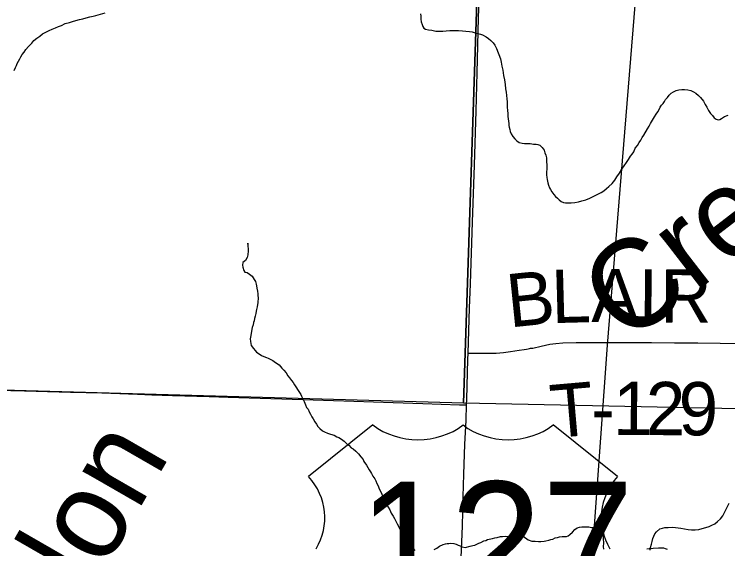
# Model space of a CAD drawing. Extents: x 2.4 to 73.1, y 4.5 to 25.6.
# Drawn here: x 43.3364 to 43.7169, y 22.0596 to 22.3448 of the extents above; entities that cross this region are included whole.
import ezdxf

# ---------------------------------------------------------------- set-up
doc = ezdxf.new("R2010")
doc.units = 0
for name, color, linetype in [('GM_X_County_Road', 7, 'Continuous'), ('GM_X_Minor_River', 7, 'Continuous'), ('GM_X_Minor_River_Text', 7, 'Continuous'), ('GM_X_Rail_Line', 7, 'Continuous'), ('GM_X_Section', 7, 'Continuous'), ('GM_X_Township_Road', 7, 'Continuous'), ('GM_X_Township_Road_Text', 7, 'Continuous'), ('GM_X_US_Location', 7, 'Continuous'), ('GM_X_US_Route', 7, 'Continuous'), ('GM_X_US_Shield', 7, 'Continuous')]:
    doc.layers.add(name, color=color, linetype=linetype)

msp = doc.modelspace()

# ---------------------------------------------------------------- linework, layer by layer
at = {"layer": 'GM_X_County_Road'}
msp.add_lwpolyline([(43.32699, 22.14425), (43.34179, 22.14386), (43.36634, 22.1432), (43.38312, 22.1427), (43.40206, 22.14203), (43.40983, 22.14177), (43.4207, 22.1414), (43.44026, 22.14076), (43.45051, 22.14041), (43.46169, 22.14009), (43.4791, 22.13961), (43.49586, 22.13898), (43.51742, 22.13836), (43.53842, 22.13764), (43.55427, 22.13718), (43.57385, 22.13645), (43.57766, 22.13631)], dxfattribs=at)
at = {"layer": 'GM_X_Minor_River'}
for points in [[(43.33634, 22.31476), (43.33713, 22.31646), (43.33752, 22.3174), (43.33792, 22.31853), (43.3387, 22.31985), (43.33929, 22.32098), (43.33988, 22.32211), (43.34066, 22.32324), (43.34163, 22.32455), (43.3426, 22.32606), (43.34396, 22.32756), (43.3457, 22.32943), (43.34686, 22.33074), (43.3484, 22.33205), (43.34994, 22.33316), (43.35148, 22.33428), (43.35321, 22.3352), (43.35493, 22.33612), (43.35666, 22.33685), (43.35838, 22.33759), (43.35991, 22.33832), (43.36163, 22.33886), (43.36355, 22.33978), (43.36584, 22.34032), (43.36737, 22.34086), (43.36928, 22.3414), (43.37119, 22.34194), (43.37291, 22.3423), (43.37482, 22.34284), (43.37673, 22.34337), (43.37844, 22.34373), (43.37997, 22.34408), (43.38494, 22.34552)], [(43.55306, 22.34511), (43.55323, 22.34378), (43.5532, 22.34226), (43.55337, 22.34074), (43.55392, 22.3394), (43.55428, 22.33825), (43.55484, 22.33729), (43.55578, 22.3369), (43.5573, 22.33649), (43.559, 22.33628), (43.56128, 22.33586), (43.56318, 22.33583), (43.56489, 22.3358), (43.5668, 22.33596), (43.5687, 22.33612), (43.57079, 22.33609), (43.57326, 22.33605), (43.57536, 22.33601), (43.57725, 22.33579), (43.57915, 22.33557), (43.58067, 22.33536), (43.58219, 22.33495), (43.5837, 22.33455), (43.58503, 22.33415), (43.58616, 22.33375), (43.58805, 22.33277), (43.58936, 22.3318), (43.59049, 22.33083), (43.5918, 22.32948), (43.59273, 22.32832), (43.59366, 22.3266)], [(43.59366, 22.3266), (43.59566, 22.32105), (43.59601, 22.31915), (43.59636, 22.31705), (43.5969, 22.31496), (43.59723, 22.3121), (43.59777, 22.30981), (43.59811, 22.30734), (43.59845, 22.30505), (43.5988, 22.30314), (43.59897, 22.30143), (43.59913, 22.29972), (43.59929, 22.29801), (43.59927, 22.29668), (43.59925, 22.29516), (43.59941, 22.29345), (43.59958, 22.29192), (43.59955, 22.29021), (43.59972, 22.28907), (43.59989, 22.28774), (43.60007, 22.28659), (43.60024, 22.28545), (43.60041, 22.2845), (43.60077, 22.28335), (43.60095, 22.28221), (43.60131, 22.28106), (43.60224, 22.27953), (43.60336, 22.27837), (43.60448, 22.27721), (43.60561, 22.27643), (43.60732, 22.27603), (43.60845, 22.27582), (43.60998, 22.27579), (43.6115, 22.27577), (43.61339, 22.27555), (43.61473, 22.27553), (43.61567, 22.27532), (43.61662, 22.27493), (43.61793, 22.27377), (43.61905, 22.27223), (43.61941, 22.27089), (43.61996, 22.26955), (43.62032, 22.26822), (43.62041, 22.26233), (43.6202, 22.26062), (43.62017, 22.2591), (43.62034, 22.25777), (43.62051, 22.25662), (43.62087, 22.25491), (43.62123, 22.25357), (43.62178, 22.25223), (43.62233, 22.25127), (43.62308, 22.25012), (43.62419, 22.24859), (43.62513, 22.24762), (43.62606, 22.24666), (43.627, 22.24569), (43.62813, 22.24491), (43.62926, 22.24432), (43.6304, 22.24411), (43.63211, 22.24409), (43.63344, 22.24426), (43.63535, 22.24442), (43.63726, 22.24476), (43.63917, 22.2453), (43.64127, 22.24584), (43.64337, 22.24675), (43.64548, 22.24767), (43.64759, 22.24878), (43.64931, 22.2497), (43.65085, 22.25062), (43.6522, 22.25174), (43.65355, 22.25286), (43.65529, 22.25454), (43.65664, 22.25623), (43.65781, 22.25811), (43.65917, 22.25999), (43.66035, 22.26206), (43.66171, 22.26394), (43.66288, 22.26563), (43.66405, 22.26732), (43.66502, 22.26902), (43.66599, 22.27014), (43.66677, 22.27146), (43.66756, 22.27334), (43.66873, 22.27485), (43.6697, 22.27635), (43.67048, 22.27767), (43.67126, 22.27898), (43.67224, 22.2803), (43.67419, 22.28369), (43.67497, 22.28501), (43.67576, 22.28651), (43.67673, 22.28821), (43.6779, 22.29009), (43.67869, 22.29141), (43.67966, 22.29272), (43.68025, 22.29404), (43.68084, 22.29517), (43.68162, 22.2963), (43.68239, 22.29723)], [(43.68239, 22.29723), (43.68317, 22.29817), (43.68376, 22.2993), (43.68472, 22.30043), (43.68569, 22.30155), (43.68666, 22.30268), (43.688, 22.30341), (43.68935, 22.30415), (43.69087, 22.30451), (43.6924, 22.30467), (43.69392, 22.30465), (43.69563, 22.30443), (43.69714, 22.30403), (43.69865, 22.30343), (43.69997, 22.30265), (43.70129, 22.30149), (43.70241, 22.30033), (43.7039, 22.29841), (43.70482, 22.29668), (43.70575, 22.29515), (43.70667, 22.29342), (43.70779, 22.29188), (43.70872, 22.29073), (43.70966, 22.28957), (43.71079, 22.2888), (43.71173, 22.2884), (43.71268, 22.28857), (43.71364, 22.28913), (43.71518, 22.29025), (43.7171, 22.29097)], [(43.46099, 22.22271), (43.46098, 22.22214), (43.46099, 22.22271), (43.46096, 22.221), (43.46113, 22.21966), (43.46111, 22.21852), (43.46089, 22.21644), (43.46068, 22.21492), (43.4597, 22.21342), (43.45835, 22.2123), (43.45814, 22.21097), (43.45832, 22.20983), (43.45886, 22.20811), (43.45941, 22.20715), (43.46055, 22.20694), (43.46187, 22.20616), (43.46318, 22.205), (43.4643, 22.20327), (43.46504, 22.20212), (43.4654, 22.20078), (43.46558, 22.19983), (43.46575, 22.19869), (43.4661, 22.19697), (43.46627, 22.19564), (43.46626, 22.19469), (43.46643, 22.19355), (43.4662, 22.19108), (43.46597, 22.18862), (43.46557, 22.18729), (43.46536, 22.18634), (43.46516, 22.18521), (43.46494, 22.18369), (43.46454, 22.18237), (43.46433, 22.18123), (43.46394, 22.18029), (43.46373, 22.17915), (43.46333, 22.17764), (43.46312, 22.17669), (43.4625, 22.17347), (43.46229, 22.17252), (43.46228, 22.17157), (43.46245, 22.17024), (43.46279, 22.16796), (43.46391, 22.16642), (43.46485, 22.16545), (43.46559, 22.16449), (43.46691, 22.16352), (43.46823, 22.16274), (43.46955, 22.16215), (43.47087, 22.16156), (43.47182, 22.16135), (43.47314, 22.16057), (43.47427, 22.15998), (43.47578, 22.15901), (43.47766, 22.15765), (43.47915, 22.15591), (43.48009, 22.15495), (43.48139, 22.15341), (43.48232, 22.15187), (43.48325, 22.15072), (43.48418, 22.14937), (43.48512, 22.14822), (43.48586, 22.14707), (43.48846, 22.14303), (43.4892, 22.14188), (43.48957, 22.14093), (43.49012, 22.13997), (43.49105, 22.13824), (43.49141, 22.13729), (43.49178, 22.13633), (43.49233, 22.13499), (43.49307, 22.13403), (43.49362, 22.13269), (43.49436, 22.13135), (43.4951, 22.13001), (43.49584, 22.12886), (43.49677, 22.12732), (43.49751, 22.12598), (43.49825, 22.12483), (43.49938, 22.12367), (43.50069, 22.12251), (43.50182, 22.12192), (43.50352, 22.12132), (43.50503, 22.12073), (43.50693, 22.12013), (43.50844, 22.11934), (43.50957, 22.11895), (43.51089, 22.11798), (43.51239, 22.117), (43.51389, 22.11546), (43.51483, 22.11487), (43.51614, 22.11352), (43.51708, 22.11294), (43.51858, 22.11158), (43.51989, 22.11023), (43.5212, 22.10869), (43.52251, 22.10715), (43.52287, 22.10619), (43.52417, 22.10427), (43.52566, 22.10178), (43.5264, 22.10063)], [(43.5264, 22.10063), (43.52696, 22.09967), (43.5277, 22.09832), (43.52863, 22.09698), (43.52918, 22.09583), (43.52973, 22.09449), (43.53047, 22.09315), (43.53101, 22.09162), (43.53175, 22.09028), (43.53249, 22.08875), (43.53304, 22.08722), (43.53377, 22.08569), (43.53469, 22.08358), (43.53581, 22.08185), (43.53673, 22.08032), (43.53747, 22.0786), (43.53839, 22.07706), (43.53913, 22.07572), (43.53987, 22.07438), (43.54061, 22.07285), (43.54154, 22.07131), (43.54209, 22.06997), (43.54282, 22.06844), (43.54338, 22.06748), (43.54412, 22.06652), (43.54468, 22.06556), (43.54598, 22.06383), (43.5471, 22.06248), (43.54785, 22.06133), (43.54897, 22.05998), (43.55009, 22.05863)], [(43.69952, 22.06964), (43.70142, 22.0698), (43.70333, 22.07034), (43.70525, 22.07088), (43.70696, 22.07142), (43.7085, 22.07215), (43.71003, 22.07289), (43.71138, 22.0742), (43.71311, 22.0755), (43.71428, 22.07719), (43.71526, 22.07889), (43.71762, 22.08398)], [(43.56036, 22.05923), (43.56171, 22.05997), (43.56324, 22.06089), (43.56516, 22.06181), (43.56631, 22.06217), (43.56726, 22.06235), (43.56821, 22.06233), (43.56916, 22.06251), (43.57088, 22.06248), (43.57201, 22.06208), (43.57314, 22.06149), (43.57428, 22.0611), (43.57522, 22.0607), (43.57693, 22.06029), (43.5796, 22.06101), (43.58094, 22.06137), (43.58208, 22.06154), (43.58419, 22.06265), (43.58515, 22.06301), (43.58687, 22.06374), (43.58782, 22.06392), (43.58878, 22.06447), (43.5905, 22.06483), (43.59145, 22.065), (43.5926, 22.06536), (43.59394, 22.06553), (43.59566, 22.06607), (43.5968, 22.06605), (43.59813, 22.06622), (43.59927, 22.0662), (43.60022, 22.06619), (43.60193, 22.06616), (43.60288, 22.06615), (43.60383, 22.06613), (43.60478, 22.06611), (43.6065, 22.06628), (43.60783, 22.06626), (43.61046, 22.06431), (43.61235, 22.06371), (43.61426, 22.06368), (43.61596, 22.06346), (43.6173, 22.06344), (43.61901, 22.06361), (43.61996, 22.06378), (43.62149, 22.06414), (43.62264, 22.0645), (43.62359, 22.06467), (43.62493, 22.06541), (43.62608, 22.06558), (43.62722, 22.06594), (43.62856, 22.06611), (43.62989, 22.06609), (43.63084, 22.06607), (43.6318, 22.06644), (43.63276, 22.06718), (43.63411, 22.06849), (43.63527, 22.0698), (43.63662, 22.07073), (43.63776, 22.07109), (43.6391, 22.07126), (43.64062, 22.07124), (43.6429, 22.0712), (43.64423, 22.07099)], [(43.64423, 22.07099), (43.64537, 22.07097), (43.6467, 22.07076), (43.64765, 22.07074), (43.64933, 22.06882), (43.65026, 22.06728), (43.65041, 22.065), (43.65056, 22.06253), (43.65054, 22.06082), (43.6507, 22.05929)], [(43.67558, 22.05881), (43.67579, 22.06033), (43.6762, 22.06203), (43.6766, 22.06354), (43.67701, 22.06506), (43.67741, 22.06638), (43.678, 22.06751), (43.67896, 22.06864), (43.6807, 22.07013), (43.68204, 22.07049), (43.68337, 22.07085), (43.68509, 22.07101), (43.68718, 22.07116), (43.68908, 22.07094), (43.69193, 22.07052), (43.69382, 22.0703), (43.69572, 22.06989), (43.69762, 22.06967), (43.69952, 22.06964)], [(43.67372, 22.05949), (43.67505, 22.05966), (43.676, 22.05964), (43.67715, 22.05982), (43.68, 22.06015), (43.68133, 22.06013), (43.68267, 22.06011), (43.68361, 22.05971), (43.68456, 22.05932)]]:
    msp.add_lwpolyline(points, dxfattribs=at)
at = {"layer": 'GM_X_Rail_Line'}
msp.add_lwpolyline([(43.46669, 21.63622), (43.5212, 21.73573), (43.56465, 21.81658), (43.59637, 21.8683), (43.6194, 21.9135), (43.6307, 21.94871), (43.63721, 21.97957), (43.64199, 22.01738), (43.65285, 22.16821), (43.68066, 22.51158), (43.70323, 22.77251)], dxfattribs=at)
at = {"layer": 'GM_X_Section'}
for points in [[(43.09608, 22.65449), (43.09612, 22.6562), (43.59269, 22.64124), (43.57605, 22.13732), (43.0842, 22.15122)], [(44.09218, 22.62982), (44.07537, 22.12704), (43.57605, 22.13732), (43.59269, 22.64124), (43.8414, 22.62778)]]:
    msp.add_lwpolyline(points, close=True, dxfattribs=at)
at = {"layer": 'GM_X_Township_Road'}
msp.add_lwpolyline([(43.5784, 22.16401), (43.58317, 22.16397), (43.5903, 22.16391), (43.59338, 22.16401), (43.59737, 22.16434), (43.60105, 22.16482), (43.60564, 22.16551), (43.60839, 22.16591), (43.6096, 22.16615), (43.61051, 22.1663), (43.61113, 22.16637), (43.61172, 22.16654), (43.61295, 22.16669), (43.61748, 22.16771), (43.62206, 22.1687), (43.62516, 22.16919), (43.62891, 22.16946), (43.63608, 22.1696), (43.64634, 22.16963), (43.65721, 22.16965), (43.65876, 22.16964), (43.67616, 22.16964), (43.68859, 22.16947), (43.70103, 22.16947), (43.71284, 22.16929), (43.7262, 22.16915)], dxfattribs=at)
at = {"layer": 'GM_X_US_Route'}
msp.add_lwpolyline([(43.57475, 22.05494), (43.57543, 22.07171), (43.57586, 22.08726), (43.5762, 22.09937), (43.57673, 22.11521), (43.57737, 22.12825), (43.57766, 22.13631), (43.57778, 22.13944), (43.57829, 22.16058), (43.5784, 22.16401), (43.57921, 22.18792), (43.57975, 22.20096), (43.5808, 22.2339), (43.58185, 22.26435), (43.58267, 22.29325), (43.58322, 22.31346), (43.58406, 22.34297), (43.5865, 22.41226)], dxfattribs=at)
at = {"layer": 'GM_X_US_Shield'}
for p, q in [((43.52767, 22.12564), (43.49334, 22.09818)), ((43.65813, 22.09818), (43.6238, 22.12564))]:
    msp.add_line(p, q, dxfattribs=at)
for centre, major_axis, start_param, end_param in [((43.5517, 22.14526), (-0.03433, 0), 0.795399, 2.346194), ((43.59977, 22.14526), (-0.03433, 0), 0.795399, 2.346194), ((43.45397, 22.07612), (0.04807, 0), 5.838949, 6.894067), ((43.69751, 22.07612), (-0.04807, 0), 5.672304, 6.727422)]:
    msp.add_ellipse(centre, major_axis=major_axis, ratio=0.8, start_param=start_param, end_param=end_param, dxfattribs=at)

# ---------------------------------------------------------------- texts
at = {"layer": 'GM_X_Minor_River_Text'}
for s, height, rotation, p in [('Creek', 0.047366, 37.6433, (43.66286, 22.168)), ('Gordon', 0.047375, 60.0546, (43.31421, 21.92638))]:
    msp.add_text(s, height=height, rotation=rotation, dxfattribs=at).set_placement(p)
at = {"layer": 'GM_X_Township_Road_Text'}
for s, rotation, p in [('B', 5.8452, (43.60047, 22.17761)), ('L', 1.5473, (43.62312, 22.17995)), ('A', 359.7122, (43.64412, 22.18052)), ('I', 359.6565, (43.66911, 22.18039)), ('R', 359.658, (43.68078, 22.18032)), ('T', 4.9861, (43.62345, 22.11856)), ('1', 359.7242, (43.6556, 22.12034)), ('2', 359.693, (43.6731, 22.12025)), ('9', 359.6986, (43.6906, 22.12016)), ('-', 359.7814, (43.64394, 22.12038))]:
    msp.add_text(s, height=0.02841, rotation=rotation, dxfattribs=at).set_placement(p)
at = {"layer": 'GM_X_US_Location'}
for s, p in [('0', (43.57578, 22.06242)), ('/', (43.57579, 22.06242))]:
    msp.add_text(s, height=0.0000947, dxfattribs=at).set_placement(p)
at = {"layer": 'GM_X_US_Shield'}
msp.add_text('127', height=0.065918, dxfattribs=at).set_placement((43.51979, 22.02951))

doc.saveas('drawing.dxf')
